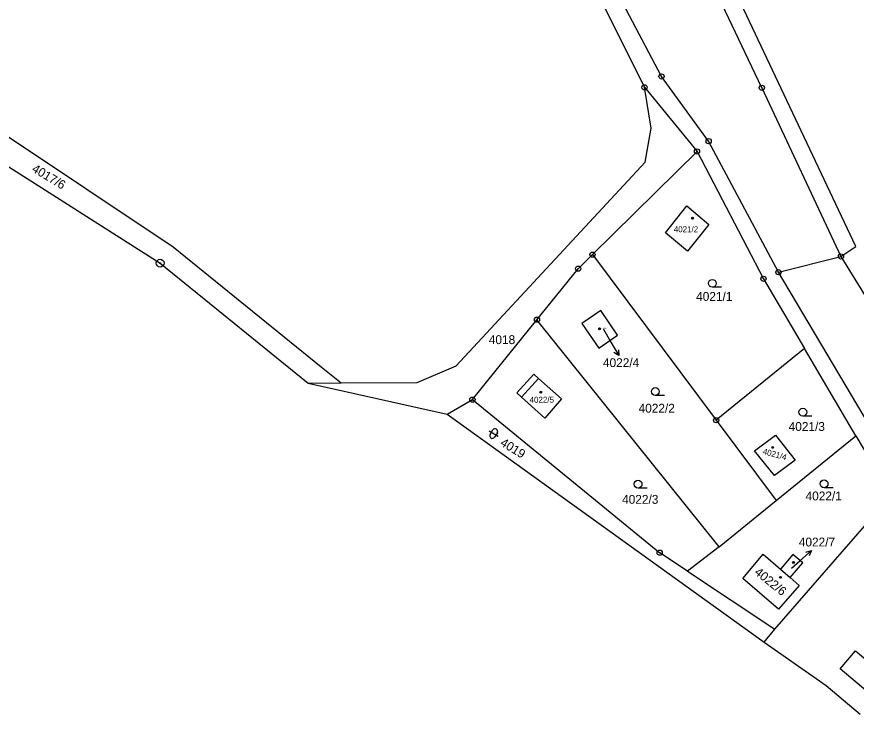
# Model space of a CAD drawing. Extents: x -593183 to -588034, y -1130415 to -1124994.
# Drawn here: x -590161.5 to -590000.6, y -1129787.4 to -1129653.7 of the extents above; entities that cross this region are included whole.
import ezdxf

# ---------------------------------------------------------------- set-up
doc = ezdxf.new("R2010")
doc.units = 0
for name, color, linetype in [('Vrstva 1', 7, 'Continuous'), ('Vrstva 13', 7, 'Continuous'), ('Vrstva 16', 7, 'Continuous'), ('Vrstva 18', 7, 'Continuous'), ('Vrstva 19', 7, 'Continuous'), ('Vrstva 24', 7, 'Continuous'), ('Vrstva 25', 7, 'Continuous'), ('Vrstva 4', 7, 'Continuous')]:
    doc.layers.add(name, color=color, linetype=linetype)

msp = doc.modelspace()

# ---------------------------------------------------------------- linework, layer by layer
at = {"layer": 'Vrstva 1'}
for p, q in [((-590000.68, -1129697.73), (-590031.72, -1129631.95)), ((-590018.72, -1129667.29), (-590033.66, -1129635.87)), ((-590037.94, -1129665.12), (-590049.26, -1129643.7)), ((-590041.21, -1129667.2), (-590052.38, -1129644.73)), ((-590028.91, -1129677.52), (-590037.94, -1129665.12)), ((-590039.95, -1129675.06), (-590041.21, -1129667.2)), ((-590041.21, -1129667.2), (-590031.14, -1129679.49)), ((-590018.72, -1129667.29), (-590003.55, -1129699.62)), ((-590169.27, -1129672.6), (-590131.52, -1129697.79)), ((-590041.06, -1129681.54), (-590039.95, -1129675.06)), ((-590015.54, -1129702.64), (-590028.91, -1129677.52)), ((-590051.19, -1129699.27), (-590031.14, -1129679.49)), ((-590031.14, -1129679.49), (-590018.41, -1129703.89)), ((-590077.27, -1129720.61), (-590041.06, -1129681.54)), ((-590037.2, -1129695.09), (-590033.1, -1129689.93)), ((-590033.1, -1129689.93), (-590028.86, -1129693.5)), ((-590028.86, -1129693.5), (-590032.96, -1129698.62)), ((-590032.96, -1129698.62), (-590037.2, -1129695.09)), ((-590131.52, -1129697.79), (-590103.16, -1129720.77)), ((-590003.55, -1129699.62), (-590000.68, -1129697.73)), ((-590053.92, -1129701.96), (-590051.19, -1129699.27)), ((-590051.19, -1129699.27), (-590027.48, -1129731.01)), ((-590015.54, -1129702.64), (-590003.55, -1129699.62)), ((-590003.55, -1129699.62), (-589996.18, -1129711.65)), ((-590061.82, -1129711.74), (-590053.92, -1129701.96)), ((-589991.36, -1129743.44), (-590015.54, -1129702.64)), ((-590018.41, -1129703.89), (-590010.54, -1129717.27)), ((-590074.19, -1129727.06), (-590061.82, -1129711.74)), ((-590026.92, -1129755.25), (-590061.82, -1129711.74)), ((-590010.54, -1129717.27), (-590027.48, -1129731.01)), ((-590000.7, -1129733.99), (-590010.54, -1129717.27)), ((-590103.16, -1129720.77), (-590099.36, -1129723.85)), ((-590084.75, -1129723.77), (-590077.27, -1129720.61)), ((-590065.7, -1129725.77), (-590062.43, -1129722.16)), ((-590062.43, -1129722.16), (-590061.5, -1129723)), ((-590061.5, -1129723), (-590057.11, -1129726.94)), ((-590105.68, -1129723.88), (-590099.36, -1129723.85)), ((-590099.36, -1129723.85), (-590084.75, -1129723.77)), ((-590064.78, -1129726.61), (-590065.7, -1129725.77)), ((-590079, -1129729.82), (-590074.19, -1129727.06)), ((-590074.19, -1129727.06), (-590038.29, -1129756.4)), ((-590060.33, -1129730.64), (-590064.78, -1129726.61)), ((-590057.11, -1129726.94), (-590060.33, -1129730.64)), ((-590027.48, -1129731.01), (-590015.99, -1129746.39)), ((-590020.1, -1129736.88), (-590016.09, -1129733.89)), ((-590016.09, -1129733.89), (-590012.3, -1129738.64)), ((-590015.99, -1129746.39), (-590000.7, -1129733.99)), ((-590000.7, -1129733.99), (-589993.97, -1129745.42)), ((-590016.3, -1129741.63), (-590020.1, -1129736.88)), ((-590012.3, -1129738.64), (-590016.3, -1129741.63)), ((-590016.21, -1129771.08), (-589993.97, -1129745.42)), ((-590026.92, -1129755.25), (-590015.99, -1129746.39)), ((-590026.92, -1129755.25), (-590032.95, -1129759.95)), ((-590032.95, -1129759.95), (-590038.29, -1129756.4)), ((-590022.34, -1129761.35), (-590018.46, -1129756.71)), ((-590018.46, -1129756.71), (-590015.17, -1129759.55)), ((-590012.76, -1129756.74), (-590015.17, -1129759.55)), ((-590010.86, -1129758.37), (-590012.76, -1129756.74)), ((-590013.27, -1129761.18), (-590010.86, -1129758.37)), ((-590032.95, -1129759.95), (-590016.21, -1129771.08)), ((-590015.17, -1129759.55), (-590013.27, -1129761.18)), ((-590015.53, -1129767.23), (-590022.34, -1129761.35)), ((-590011.57, -1129762.66), (-590013.27, -1129761.18)), ((-590011.57, -1129762.66), (-590015.53, -1129767.23)), ((-590018.26, -1129773.53), (-590016.21, -1129771.08)), ((-590003.69, -1129778.67), (-590000.75, -1129775.2)), ((-590000.75, -1129775.2), (-589995.49, -1129779.67)), ((-589998.43, -1129783.14), (-590003.69, -1129778.67))]:
    msp.add_line(p, q, dxfattribs=at)
for points in [[(-590046.41, -1129714.71), (-590049.6, -1129709.96), (-590053.23, -1129712.45)], [(-590053.23, -1129712.45), (-590049.97, -1129717.17), (-590046.41, -1129714.71)]]:
    msp.add_lwpolyline(points, dxfattribs=at)
at = {"layer": 'Vrstva 13'}
for p, q in [((-590172.08, -1129676.73), (-590134.04, -1129700.9)), ((-590134.04, -1129700.9), (-590105.68, -1129723.88)), ((-590105.68, -1129723.88), (-590079, -1129729.82)), ((-590079, -1129729.82), (-590018.26, -1129773.53)), ((-590018.26, -1129773.53), (-590006.38, -1129781.83)), ((-590006.38, -1129781.83), (-589999.88, -1129787.36))]:
    msp.add_line(p, q, dxfattribs=at)
at = {"layer": 'Vrstva 16'}
for p, q in [((-590049.12, -1129713.44), (-590047.64, -1129716.03)), ((-590013.01, -1129759.38), (-590011.45, -1129757.98))]:
    msp.add_line(p, q, dxfattribs=at)
at = {"layer": 'Vrstva 24'}
for centre, radius in [((-590037.94, -1129665.12), 0.5), ((-590037.94, -1129665.12), 0.0327), ((-590041.21, -1129667.2), 0.5), ((-590018.72, -1129667.29), 0.5), ((-590041.21, -1129667.2), 0.0327), ((-590018.72, -1129667.29), 0.0327), ((-590028.91, -1129677.52), 0.5), ((-590028.91, -1129677.52), 0.0327), ((-590031.14, -1129679.49), 0.5), ((-590031.14, -1129679.49), 0.0327), ((-590051.19, -1129699.27), 0.5), ((-590134.04, -1129700.9), 0.75), ((-590051.19, -1129699.27), 0.0327), ((-590003.55, -1129699.62), 0.5), ((-590003.55, -1129699.62), 0.0327), ((-590134.04, -1129700.9), 0.0903), ((-590053.92, -1129701.96), 0.5), ((-590053.92, -1129701.96), 0.0327), ((-590015.54, -1129702.64), 0.5), ((-590018.41, -1129703.89), 0.5), ((-590015.54, -1129702.64), 0.0327), ((-590018.41, -1129703.89), 0.0327), ((-590061.82, -1129711.74), 0.5), ((-590061.82, -1129711.74), 0.0327), ((-590074.19, -1129727.06), 0.5), ((-590074.19, -1129727.06), 0.0327), ((-590027.48, -1129731.01), 0.5), ((-590027.48, -1129731.01), 0.0327), ((-590038.29, -1129756.4), 0.5), ((-590038.29, -1129756.4), 0.0327)]:
    msp.add_circle(centre, radius, dxfattribs=at)
at = {"layer": 'Vrstva 25'}
for p, q in [((-590026.46, -1129705.53), (-590028.21, -1129705.53)), ((-590047.64, -1129716.03), (-590046.15, -1129718.63)), ((-590037.39, -1129726.26), (-590039.14, -1129726.26)), ((-590009.11, -1129730.21), (-590010.86, -1129730.21)), ((-590070.95, -1129733.03), (-590069.25, -1129734.09)), ((-590070.79, -1129733.72), (-590070.26, -1129732.87)), ((-590069.41, -1129733.4), (-590069.94, -1129734.25)), ((-590040.69, -1129744.02), (-590042.44, -1129744.02)), ((-590005.04, -1129743.94), (-590006.79, -1129743.94)), ((-590011.45, -1129757.98), (-590009.22, -1129755.98))]:
    msp.add_line(p, q, dxfattribs=at)
for points in [[(-590046.21, -1129717.52), (-590046.15, -1129718.63), (-590047.08, -1129718.01)], [(-590010.3, -1129756.27), (-590009.22, -1129755.98), (-590009.63, -1129757.02)]]:
    msp.add_lwpolyline(points, dxfattribs=at)
for centre, radius in [((-590032.01, -1129692.27), 0.175), ((-590032.01, -1129692.27), 0.15), ((-590028.21, -1129704.78), 0.75), ((-590049.81, -1129713.48), 0.175), ((-590049.81, -1129713.48), 0.15), ((-590061.1, -1129725.65), 0.175), ((-590061.1, -1129725.65), 0.15), ((-590039.14, -1129725.51), 0.75), ((-590010.86, -1129729.46), 0.75), ((-590016.64, -1129736.21), 0.175), ((-590016.64, -1129736.21), 0.15), ((-590042.44, -1129743.27), 0.75), ((-590006.79, -1129743.19), 0.75), ((-590012.65, -1129758.29), 0.175), ((-590012.65, -1129758.29), 0.15), ((-590015.16, -1129761.12), 0.175), ((-590015.16, -1129761.12), 0.15)]:
    msp.add_circle(centre, radius, dxfattribs=at)
for centre, start, end in [((-590069.84, -1129733.14), 58.0189, 148.0189), ((-590069.84, -1129733.14), 328.0189, 58.0189), ((-590070.37, -1129733.99), 148.0189, 238.0189), ((-590070.37, -1129733.99), 238.0189, 328.0189)]:
    msp.add_arc(centre, 0.5, start, end, dxfattribs=at)
at = {"layer": 'Vrstva 4'}
msp.add_line((-590064.78, -1129726.61), (-590061.5, -1129723), dxfattribs=at)

# ---------------------------------------------------------------- texts
at = {"layer": 'Vrstva 16'}
for s, p in [('4022/4', (-590049.17, -1129720.83)), ('4022/7', (-590011.63, -1129755.21))]:
    msp.add_text(s, height=1.7, dxfattribs=at).set_placement(p)
at = {"layer": 'Vrstva 18'}
for s, rotation, p in [('4017/6', 328.9228, (-590158.77, -1129683.25)), ('4019', 328.019, (-590069.01, -1129735.73))]:
    msp.add_text(s, height=1.7, rotation=rotation, dxfattribs=at).set_placement(p)
for s, p in [('4021/1', (-590031.31, -1129708.13)), ('4018', (-590071.05, -1129716.42)), ('4022/2', (-590042.34, -1129729.56)), ('4021/3', (-590013.58, -1129733.06)), ('4022/3', (-590045.5, -1129747.03)), ('4022/1', (-590010.34, -1129746.38))]:
    msp.add_text(s, height=1.7, dxfattribs=at).set_placement(p)
at = {"layer": 'Vrstva 19'}
for s, height, p in [('4021/2', 1.14, (-590035.59, -1129694.97)), ('4022/4', 0.2, (-590049.12, -1129713.44)), ('4022/5', 1.14, (-590063.22, -1129727.65)), ('4022/7', 0.1, (-590013.01, -1129759.38))]:
    msp.add_text(s, height=height, dxfattribs=at).set_placement(p)
for s, height, rotation, p in [('4021/4', 1.14, 344.792, (-590018.64, -1129737.47)), ('4022/6', 1.7, 320.9246, (-590020.27, -1129760.39))]:
    msp.add_text(s, height=height, rotation=rotation, dxfattribs=at).set_placement(p)

doc.saveas('drawing.dxf')
